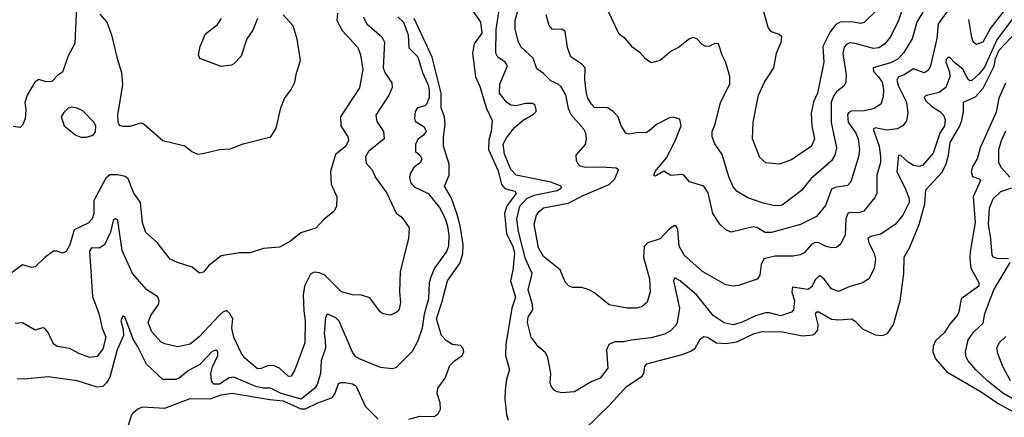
# Model space of a CAD drawing. Extents: x 1995161 to 2088924, y 769148 to 906007.
# Tile 276 of 335: x 2029819 to 2035223, y 868365 to 870549. Entities that reach past the tile are written whole.
import ezdxf

# ---------------------------------------------------------------- set-up
doc = ezdxf.new("R2010")
doc.units = 0

msp = doc.modelspace()

# ---------------------------------------------------------------- linework, layer by layer
at = {"layer": '0CON20XD'}
for points in [[(2029765, 871077.5), (2029855, 871084.4), (2029905, 871076.7), (2030031.1, 871011.1), (2030085, 870972.5), (2030105.7, 870935), (2030138, 870805), (2030141.2, 870645), (2030130, 870585), (2030121.7, 870418.3), (2030085, 870350), (2030055, 870260), (2030030, 870245), (2029995, 870210), (2029965, 870207.5), (2029925, 870220), (2029902.5, 870205), (2029860, 870135), (2029847, 870093), (2029852.5, 870055), (2029850, 870005), (2029835, 869970), (2029822.5, 869957.5), (2029783, 869963)], [(2032198.1, 870758.1), (2032347.7, 870535), (2032355.3, 870475), (2032313.8, 870416.2), (2032303.6, 870365), (2032321.8, 870235), (2032345, 870182.2), (2032381.4, 870061.4), (2032412.3, 869995), (2032407.8, 869935), (2032395, 869889.2), (2032393, 869835), (2032445, 869719.5), (2032463.8, 869643.8), (2032482.5, 869622.5), (2032536.6, 869606.6), (2032543.8, 869595), (2032493.2, 869526.8), (2032479.6, 869485), (2032491.9, 869375), (2032525, 869302.7), (2032534.8, 869265), (2032526.3, 869173.7), (2032513.8, 869115), (2032540.6, 869025), (2032520, 868965), (2032486.8, 868765), (2032485.3, 868705), (2032506.7, 868625), (2032490.5, 868575), (2032483.8, 868515), (2032482, 868465), (2032490.2, 868379.8)], [(2034945, 870640.8), (2034861.2, 870525), (2034853.8, 870445), (2034818.5, 870295), (2034808.1, 870271.9), (2034782.7, 870257.3), (2034725, 870279.6), (2034674.5, 870245.5), (2034643.5, 870235), (2034633.8, 870216.2), (2034643, 870183), (2034687.2, 870095), (2034693.1, 870035), (2034686.2, 869993.8), (2034665.8, 869965), (2034635, 869949.6), (2034577.3, 869942.7), (2034516.1, 869953.9), (2034503.4, 869946.6), (2034535.7, 869855), (2034544.7, 869795), (2034543.5, 869765), (2034523.5, 869695), (2034524.5, 869595), (2034510.5, 869569.5), (2034452.1, 869497.9), (2034425, 869488.6), (2034375, 869489.7), (2034365, 869484.5), (2034353.8, 869455), (2034349.2, 869365), (2034325, 869316), (2034302.1, 869297.9), (2034275, 869295.6), (2034245, 869302.9), (2034205, 869323.9), (2034185, 869326), (2034165, 869313.8), (2034125, 869268.9), (2034103, 869257), (2034065, 869250.9), (2033965, 869250), (2033904.1, 869235.9), (2033888.9, 869205), (2033880.8, 869145), (2033866.5, 869123.5), (2033765, 869088.9), (2033735, 869085.5), (2033695, 869093.5), (2033566, 869166), (2033466.9, 869255), (2033438.2, 869305), (2033432.2, 869395), (2033425, 869413.8), (2033415, 869419.2), (2033385, 869400), (2033335, 869345.6), (2033266.5, 869323.5), (2033247.2, 869302.8), (2033243.1, 869245), (2033275.4, 869125), (2033280, 869055), (2033263.4, 868996.6), (2033236, 868974), (2033205.3, 868964.7), (2033154, 868964), (2033055, 868983.3), (2032975, 869049.2), (2032945, 869065.8), (2032905, 869078), (2032855, 869077.5), (2032835.6, 869085.6), (2032815.6, 869105.6), (2032802.9, 869135), (2032785.4, 869175.4), (2032695, 869248.9), (2032666.1, 869295), (2032642.9, 869425), (2032656.1, 869475), (2032672.1, 869497.9), (2032695, 869515.9), (2032829.1, 869540.9), (2032915, 869585.9), (2033055, 869644.5), (2033086, 869675), (2033105.7, 869725), (2033092.8, 869732.8), (2033015, 869738.8), (2032925, 869736.9), (2032896, 869745), (2032884.2, 869755), (2032875.8, 869775), (2032874, 869805), (2032925, 869863.8), (2032930.4, 869895), (2032926, 869925), (2032915, 869947.3), (2032845.3, 870025.3), (2032831.1, 870061.1), (2032816.7, 870136.7), (2032790.3, 870180.3), (2032774.8, 870194.8), (2032735, 870213.5), (2032695, 870253.6), (2032658.1, 870278.1), (2032638.2, 870338.2), (2032570.4, 870400.4), (2032555, 870430), (2032538.5, 870498.5), (2032538.6, 870545), (2032576.9, 870683.1)], [(2034689.6, 870685), (2034641.8, 870545), (2034599.3, 870455), (2034565, 870413.6), (2034535, 870394.6), (2034505, 870389.7), (2034405, 870418.4), (2034375, 870420.8), (2034357.3, 870412.7), (2034345, 870397.5), (2034337.2, 870362.8), (2034355.4, 870245), (2034353.5, 870205), (2034344.4, 870185), (2034304.8, 870155.2), (2034287.3, 870132.7), (2034273.5, 870095), (2034273.8, 870056.2), (2034274, 869984), (2034301.5, 869845), (2034293.8, 869805), (2034275, 869774.4), (2034161.1, 869675), (2034110.2, 869609.8), (2034005, 869530.5), (2033985, 869525.6), (2033955, 869528.9), (2033895, 869542.3), (2033815, 869570), (2033756.9, 869605), (2033735, 869630), (2033711.1, 869685), (2033675, 869808), (2033635, 869866.2), (2033620, 869905), (2033620, 869935), (2033635.6, 869975), (2033665.4, 870094.6), (2033717.1, 870195), (2033716.4, 870236.4), (2033694.3, 870314.3), (2033674.2, 870354.2), (2033655, 870416.2), (2033635, 870418), (2033605, 870402.5), (2033585, 870400.8), (2033565, 870412.5), (2033535, 870443.8), (2033515, 870450), (2033495, 870443.8), (2033435, 870395.7), (2033395, 870375.6), (2033335, 870324.3), (2033285, 870312.5), (2033253.3, 870333.3), (2033226.2, 870365), (2033185.4, 870395.4), (2033145, 870442.9), (2033109.5, 870469.5), (2033048.5, 870595)], [(2034525, 870603.1), (2034455, 870533.6), (2034435, 870528.4), (2034386.1, 870536.1), (2034322, 870535), (2034298.3, 870521.7), (2034267.3, 870482.7), (2034228.1, 870401.9), (2034233.1, 870315), (2034198.2, 870145), (2034176.7, 870096.7), (2034162.8, 870035), (2034167.8, 869965), (2034181.5, 869895), (2034165, 869853.3), (2034055, 869779.5), (2033987.5, 869755), (2033915, 869761.9), (2033882.1, 869792.1), (2033842.2, 869895), (2033845.7, 869985), (2033875, 870133.3), (2033907.8, 870205), (2033958.6, 870285), (2033972.5, 870365), (2033998.6, 870425), (2034002, 870455), (2033987.9, 870467.9), (2033945, 870482.2), (2033926.9, 870505), (2033876.5, 870695)], [(2034799.8, 870630.2), (2034742.8, 870535), (2034717.1, 870442.9), (2034671.9, 870368.1), (2034638.6, 870331.4), (2034598.9, 870311.1), (2034503.3, 870285), (2034504.6, 870265), (2034533.3, 870235), (2034553.6, 870205), (2034560.3, 870165), (2034557.9, 870125), (2034545.4, 870084.6), (2034505, 870059.2), (2034455, 870048.9), (2034383.8, 870046.2), (2034370.2, 870039.8), (2034362.9, 870027.1), (2034366.8, 869985), (2034408.1, 869925), (2034421.6, 869895), (2034428.2, 869835), (2034423.4, 869795), (2034381.9, 869658.1), (2034362.5, 869637.5), (2034295, 869627.9), (2034275, 869618.5), (2034241.8, 869528.2), (2034191.8, 869468.2), (2034105, 869424.7), (2033945, 869379.2), (2033910.5, 869380.5), (2033865, 869406.9), (2033845, 869410.4), (2033725, 869382), (2033694.2, 869394.2), (2033661.2, 869425), (2033624.4, 869485), (2033597.4, 869597.4), (2033573.9, 869633.9), (2033495, 869657.5), (2033465, 869694), (2033455, 869698), (2033393.6, 869693.6), (2033355, 869717.5), (2033315, 869692.5), (2033305, 869690), (2033300, 869695), (2033307.5, 869715), (2033370, 869790), (2033416.2, 869883.8), (2033450.5, 869965), (2033441.7, 870001.7), (2033405, 870013.8), (2033385, 870008.8), (2033315, 869973.1), (2033275, 869937.5), (2033255, 869927.5), (2033215, 869929.2), (2033165, 869920), (2033146.4, 869926.4), (2033120, 869965), (2033104.4, 870014.4), (2033076.2, 870045), (2033045, 870064.3), (2032975, 870065.8), (2032955, 870085.8), (2032935, 870122), (2032927.5, 870155), (2032920.6, 870219.4), (2032923.1, 870285), (2032905, 870304.4), (2032843.8, 870343.8), (2032825.5, 870395.5), (2032814, 870484), (2032795, 870496.2), (2032743.3, 870495), (2032725, 870516.7), (2032708.1, 870575)], [(2031563.1, 870585), (2031560.7, 870545), (2031589.4, 870489.4), (2031675, 870396), (2031689.5, 870355), (2031702.5, 870275), (2031684.4, 870175), (2031580.5, 870015), (2031582.2, 869965), (2031621.1, 869905), (2031624.4, 869885), (2031608.9, 869855), (2031552.4, 869807.6), (2031524.4, 869715), (2031528.6, 869645), (2031559.2, 869575), (2031558.8, 869525), (2031545, 869497.5), (2031488.3, 869451.7), (2031445, 869403.8), (2031362.3, 869377.7), (2031305, 869333.3), (2031245, 869300), (2031157, 869293), (2031085, 869267.5), (2031025, 869268.8), (2030925, 869251.2), (2030855, 869196.2), (2030827.8, 869162.2), (2030806.1, 869156.1), (2030765, 869190), (2030684.5, 869214.5), (2030644.4, 869234.4), (2030574.4, 869324.4), (2030510.9, 869380.9), (2030493.3, 869433.3), (2030481.5, 869545), (2030445, 869595.8), (2030415.3, 869675.3), (2030398, 869688), (2030357.5, 869697.5), (2030313.6, 869696.4), (2030291.5, 869678.5), (2030226, 869555), (2030225.9, 869485), (2030217.7, 869455), (2030195, 869431.5), (2030117.5, 869395), (2030095, 869312), (2030075, 869275.7), (2030055, 869265.7), (2030025, 869277.1), (2030005, 869277.5), (2029957.3, 869242.7), (2029905, 869191.4), (2029885, 869188.6), (2029835, 869201.9), (2029765, 869151.8)], [(2030258.3, 870578.3), (2030296.7, 870535), (2030323.3, 870465), (2030353.3, 870335), (2030378.3, 870258.3), (2030383, 870193), (2030356.7, 870025), (2030357, 869987), (2030365, 869970), (2030385, 869963.8), (2030425, 869963.8), (2030485, 869982.5), (2030505, 869972.5), (2030605, 869886), (2030725, 869856.7), (2030764, 869824), (2030795, 869810)], [(2030795, 869810), (2030825, 869813.3), (2030915, 869836.2), (2030975, 869838.8), (2031045, 869866.7), (2031197.5, 869905), (2031227.6, 869952.4), (2031252.5, 870065), (2031272.5, 870115), (2031310, 870165), (2031330, 870205), (2031338.6, 870255), (2031360.6, 870325), (2031342.4, 870442.4), (2031320.6, 870515), (2031265, 870576)], [(2035267.5, 870552.5), (2035181.7, 870438.3), (2035115, 870288.6), (2035085, 870251.6), (2035045, 870215.6), (2035035, 870213.5), (2035025, 870220), (2034996.7, 870276.7), (2034951.4, 870311.4), (2034925, 870340.6), (2034915, 870341.1), (2034905, 870329.4), (2034902.8, 870315), (2034921.7, 870261.7), (2034923.8, 870235), (2034903.3, 870176.7), (2034865, 870148.3), (2034797, 870133), (2034784.4, 870125), (2034791.5, 870105), (2034824.2, 870074.2), (2034870, 870045), (2034888.8, 870025), (2034898.6, 869998.6), (2034894.3, 869965), (2034869.8, 869925), (2034832.2, 869815), (2034775, 869747.5), (2034755, 869742.3), (2034725, 869748.2), (2034695, 869765.4), (2034655, 869803.1), (2034642.5, 869805), (2034633.6, 869715), (2034683.2, 869615), (2034702, 869565), (2034700.4, 869545), (2034667.3, 869475), (2034627.1, 869425), (2034545, 869370), (2034491.2, 869358.8), (2034475, 869346.2), (2034479.2, 869325), (2034509.7, 869265), (2034516.3, 869233.7), (2034509.4, 869185), (2034482.1, 869127.9), (2034446.6, 869103.4), (2034375, 869083.5), (2034313.2, 869056.8), (2034275, 869070), (2034235, 869123.1), (2034215, 869140.8), (2034205, 869140.8), (2034187.6, 869122.4), (2034165, 869080), (2034145, 869066.7), (2034060.9, 869079.1), (2034058.1, 869055), (2034071.9, 869005), (2034066.5, 868955), (2034055, 868941.8), (2033995, 868921.6), (2033935, 868939.7), (2033912, 868938), (2033858, 868922), (2033785, 868886.8), (2033735, 868873.1), (2033685, 868883.6), (2033625.5, 868925), (2033535, 869035.4), (2033445, 869115.4), (2033415, 869131.2), (2033408.1, 869115), (2033440.6, 868965), (2033428.1, 868885), (2033420.7, 868869.3), (2033390.4, 868839.6), (2033358.8, 868821.2), (2033285, 868801.8), (2033175, 868789.1), (2033135, 868780), (2033085, 868780.4), (2033052.2, 868765), (2033040.5, 868735), (2033048, 868635), (2033005, 868580), (2032955, 868559.4), (2032864.2, 868504.2), (2032795, 868498.8), (2032770, 868505), (2032752.5, 868515), (2032736.4, 868536.4), (2032731.2, 868555), (2032733.9, 868606.1), (2032718, 868695), (2032705, 868718.8), (2032665, 868754), (2032625.7, 868805), (2032605.6, 868885), (2032610.6, 868915), (2032635.5, 868955), (2032633.3, 868985), (2032610.3, 869065), (2032632.9, 869155), (2032594.8, 869235), (2032557.1, 869385), (2032548.3, 869455), (2032563.6, 869525), (2032603.5, 869566.5), (2032642.5, 869585), (2032769.4, 869610.6), (2032793.1, 869625), (2032790.8, 869635), (2032735, 869657), (2032543.3, 869695), (2032515, 869725.6), (2032479.6, 869809.6), (2032473, 869865), (2032490.3, 869899.7), (2032535, 869956), (2032583.4, 869996.6), (2032640.2, 870029.8), (2032654, 870045), (2032654.2, 870055), (2032648.3, 870078.3), (2032635, 870089.2), (2032595, 870087.5), (2032545, 870075.4), (2032515, 870078.5), (2032491.5, 870095), (2032452.5, 870145), (2032454.5, 870195), (2032497.1, 870295), (2032483.3, 870315), (2032442.8, 870342.8), (2032432.7, 870365), (2032433.6, 870495), (2032449.9, 870590.1)], [(2035225, 870601.5), (2035148.5, 870501.5), (2035105, 870425.7), (2035071.7, 870411.7), (2035055, 870423.3), (2035045, 870450), (2035029.5, 870549.5)], [(2031704.8, 870564.8), (2031724, 870525), (2031807.5, 870455), (2031821.8, 870425), (2031814.7, 870285), (2031824.8, 870254.8), (2031862.6, 870202.6), (2031864.4, 870175.6), (2031845.6, 870135), (2031774.4, 870025), (2031779.7, 869989.7), (2031815.7, 869935), (2031820, 869895), (2031734.5, 869825), (2031718.1, 869795), (2031720.7, 869760.7), (2031753.9, 869723.9), (2031771.2, 869681.2), (2031835, 869595.8), (2031885.5, 869485.5), (2031915.8, 869465), (2031956, 869406), (2031953, 869347), (2031907.8, 869165), (2031903.8, 869055), (2031909.2, 868995), (2031901.7, 868958.3), (2031891.2, 868945), (2031855, 868926.2), (2031815, 868932.5), (2031798, 868945), (2031740.5, 869020.5), (2031695, 869036), (2031645, 869037.1), (2031586.2, 869055), (2031494.2, 869145), (2031465, 869158.2), (2031435, 869162.7), (2031415, 869150.8), (2031381.8, 869085), (2031374.6, 869035), (2031379.4, 868949.4), (2031386.7, 868895), (2031384.5, 868775), (2031328.9, 868625), (2031308.3, 868591.7), (2031295, 868588.8), (2031245.7, 868635.7), (2031215, 868648.4), (2031185, 868650), (2031145, 868633.8), (2031125, 868632.1), (2031055, 868689.5), (2031036.2, 868716.2), (2030994.6, 868805), (2030984.4, 868855), (2030988.6, 868905), (2030972.5, 868935), (2030955, 868950.8), (2030935, 868943.1), (2030915, 868925.5), (2030805, 868806.2), (2030755, 868767.5), (2030685, 868752.9), (2030615, 868768.5), (2030595, 868778.5), (2030544.4, 868834.4), (2030523.8, 868885), (2030538.9, 868925), (2030580.4, 868985), (2030585.4, 869005), (2030576.8, 869026.8), (2030517.5, 869065), (2030437.5, 869155), (2030381, 869281), (2030357.6, 869445), (2030345, 869456.2), (2030332.7, 869445), (2030317.6, 869382.4), (2030285, 869312.5), (2030255, 869293.8), (2030213.3, 869295), (2030202.6, 869277.4), (2030218.5, 869028.5), (2030254.4, 868935), (2030272.1, 868855), (2030292.3, 868805), (2030275, 868741.8), (2030245, 868699.2), (2030205, 868692.9), (2030142.9, 868715), (2030095, 868742.9), (2030024, 868754), (2030006.3, 868766.3), (2029991.9, 868795), (2029975, 868831.2), (2029955, 868853.8), (2029945, 868856.2), (2029905, 868844), (2029835, 868883.3), (2029795, 868880)], [(2031895, 870564.5), (2031925, 870535.5), (2031951.9, 870465), (2031954.6, 870395), (2032005.3, 870345), (2032029.5, 870259.5), (2032059.6, 870195), (2032067, 870163), (2032066.8, 870123.2), (2032053.8, 870086.2), (2032042.5, 870075), (2032003.1, 870065), (2031989.7, 870045), (2031986.2, 870006.2), (2031990.5, 869990.5), (2032040, 869960), (2032049.3, 869935), (2032036.2, 869915), (2032006.8, 869893.2), (2031991.5, 869865), (2031991.4, 869825), (2032015, 869803.8), (2032025.7, 869784.3), (2032019.2, 869765), (2031983.4, 869736.6), (2031963.3, 869706.7), (2031958.9, 869685), (2031963.6, 869655), (2031985, 869630), (2032062, 869595), (2032122.9, 869517.1), (2032155, 869456.9), (2032167.6, 869415), (2032175.2, 869364.8), (2032172.8, 869305), (2032162.3, 869275), (2032095.7, 869184.3), (2032075, 869134), (2032067.3, 869105), (2032063.7, 869015), (2032039.2, 868930.8), (2032028.1, 868855), (2032005, 868784.2), (2031972.9, 868727.1), (2031885, 868638.8), (2031865, 868631.4), (2031799.3, 868639.3), (2031688.8, 868685), (2031665, 868698.1), (2031645, 868722.9), (2031573.2, 868893.2), (2031555, 868911.1), (2031515, 868929.6), (2031505, 868929.4), (2031498.4, 868911.6), (2031490.3, 868825), (2031496.7, 868786.7), (2031498.5, 868745), (2031474.4, 868675), (2031470.2, 868605), (2031452.7, 868545), (2031438.2, 868525), (2031364.8, 868465.2), (2031255, 868495.4), (2031195, 868525.8), (2031154.8, 868525.2), (2031115, 868533.8), (2030995, 868584.8), (2030968.5, 868581.5), (2030915, 868546.9), (2030885, 868547.3), (2030871.5, 868565), (2030868.4, 868605), (2030877.8, 868642.2), (2030907.5, 868705), (2030906.2, 868725), (2030895, 868733.3), (2030875, 868726.2), (2030808, 868655), (2030745, 868622.7), (2030695, 868579.5), (2030675, 868572.5), (2030605, 868572.9), (2030515, 868656.4), (2030465.3, 868755)], [(2031124.3, 870555), (2031098.3, 870491.7), (2031065, 870443.8), (2031035, 870348.8), (2030995, 870305.8), (2030981.4, 870298.6), (2030925, 870291.8), (2030807.5, 870335), (2030800, 870355), (2030809.2, 870400.8), (2030838.7, 870471.3), (2030905, 870522.5), (2030926.5, 870555)], [(2031955, 868354.6), (2032015, 868371.5), (2032095, 868370), (2032115.8, 868385), (2032129.6, 868410.4), (2032126.9, 868445), (2032111.1, 868495), (2032114.2, 868525.8), (2032155, 868580.8), (2032181, 868649), (2032204.8, 868675.2), (2032247.1, 868705), (2032257.7, 868725), (2032252.6, 868742.6), (2032238.8, 868758.8), (2032195, 868764.6), (2032161.5, 868785), (2032134.8, 868815), (2032106.5, 868905), (2032136.5, 868995), (2032166.6, 869115), (2032237.3, 869212.7), (2032251.7, 869265), (2032252.5, 869315), (2032236.4, 869416.4), (2032219.5, 869479.5), (2032188.5, 869568.5), (2032151.5, 869635), (2032176.3, 869695), (2032177, 869755), (2032145.9, 869855), (2032144.7, 869904.7), (2032153.8, 869975), (2032150.2, 870015), (2032133.2, 870065), (2032132.7, 870145), (2032083.5, 870343.5), (2031984.5, 870555)], [(2032914.8, 868295.2), (2033061.9, 868438.1), (2033149.5, 868535), (2033235, 868590.8), (2033244.2, 868605.8), (2033250.9, 868645), (2033262.1, 868657.9), (2033455, 868709.3), (2033502.2, 868727.8), (2033527.2, 868745), (2033555, 868794.3), (2033575, 868809.4), (2033595, 868805.5), (2033643.6, 868773.6), (2033695, 868770.4), (2033755, 868780), (2033851.2, 868825), (2033895, 868837.2), (2034005.1, 868835.1), (2034115, 868812.9), (2034171.7, 868818.3), (2034186.2, 868825), (2034199.3, 868845), (2034202.5, 868875), (2034187, 868933), (2034195, 868944), (2034205, 868944.3), (2034275, 868904.3), (2034315, 868900.2), (2034385.2, 868905.2), (2034404, 868894), (2034445, 868851.2), (2034515, 868818.9), (2034555, 868813.7), (2034583.1, 868825), (2034615.9, 868874.1), (2034652.4, 869005), (2034671.3, 869155), (2034673.1, 869245), (2034703.7, 869296.3), (2034756.7, 869423.3), (2034787.7, 869537.7), (2034791.8, 869615), (2034879.7, 869710.3), (2034903.7, 869755), (2034918, 869805), (2034926.5, 869875), (2034977.7, 869962.3), (2034989.8, 869995), (2034999.3, 870045), (2035000, 870095), (2035065, 870124.7), (2035106.9, 870173.1), (2035167.1, 870292.9), (2035175.7, 870335), (2035195, 870381.3), (2035289.1, 870480.9)], [(2035229.2, 870199.2), (2035192.8, 870117.2), (2035179.3, 870040.7), (2035091.6, 869845), (2035075.3, 869785), (2035050, 869745), (2035041.1, 869715), (2035048.4, 869688.4), (2035085, 869675.6), (2035092.5, 869665), (2035051.9, 869575), (2035064.4, 869435), (2035035.8, 869275), (2035034.2, 869235), (2035039.7, 869185), (2035084.5, 869105), (2035084.5, 869085), (2034987.3, 869015), (2034974.6, 868945), (2034965.5, 868925), (2034922.1, 868875), (2034895, 868830.6), (2034845.5, 868785), (2034833.4, 868755), (2034830.7, 868725), (2034845, 868685.8), (2034908.8, 868615), (2035096, 868505), (2035190.1, 868440.1), (2035310.9, 868375)], [(2030185, 869903.8), (2030222.5, 869915), (2030235, 869932.5), (2030236.2, 869965), (2030226.7, 869985), (2030165, 870047.5), (2030135, 870062.5), (2030105, 870067.5), (2030085, 870062.5), (2030060.7, 870039.3), (2030047.5, 870015), (2030062.5, 869965), (2030127.5, 869915), (2030153.9, 869903.9), (2030185, 869903.8)], [(2035254.2, 869684.2), (2035207.3, 869735), (2035192.7, 869762.7), (2035193.9, 869836.1), (2035207.3, 869885), (2035232.6, 869937.4)], [(2035245.9, 869235.9), (2035185, 869237.2), (2035164.2, 869244.2), (2035156.5, 869255), (2035150.3, 869345), (2035136.4, 869425), (2035141.3, 869515), (2035163.2, 869565), (2035205, 869604.6), (2035265.6, 869625)], [(2035345, 868422.1), (2035215, 868498.1), (2035130.9, 868565), (2035067.1, 868625), (2035025.3, 868675.3), (2035014.6, 868695), (2035010.8, 868725), (2035025, 868790), (2035055.4, 868835), (2035107.3, 868882.7), (2035116, 868935), (2035165.2, 869065), (2035255.3, 869215)], [(2030465.3, 868755), (2030441.9, 868795), (2030396.4, 868916.4), (2030385, 868922), (2030373.4, 868895), (2030387.6, 868847.6), (2030388.1, 868815), (2030354, 868735), (2030313.6, 868586.4), (2030295.6, 868555), (2030275, 868534.4), (2030245, 868530.9), (2030135, 868565.6), (2029975, 868586.7), (2029845, 868574.2), (2029805, 868576.2)], [(2035256.8, 868565), (2035214.7, 868644.7), (2035187.3, 868715), (2035182.2, 868745), (2035194.4, 868775), (2035230.9, 868809.1)], [(2030417.2, 868322.8), (2030433.1, 868375), (2030446.3, 868393.7), (2030468, 868412), (2030495, 868422.2), (2030615, 868414.6), (2030755, 868467.7), (2030865, 868467), (2030925, 868487.7), (2030985, 868498.3), (2031192.7, 868462.7), (2031265, 868454.8), (2031361.8, 868411.8), (2031388.2, 868411.8), (2031455, 868444.8), (2031535.5, 868474.5), (2031551.5, 868498.5), (2031568.9, 868551.1), (2031583.1, 868556.9), (2031604.6, 868555.4), (2031645, 868549.6), (2031666.7, 868536.7), (2031715.5, 868425.5), (2031786.8, 868355)], [(2032490.2, 868379.8), (2032499.9, 868349.9)]]:
    msp.add_lwpolyline(points, dxfattribs=at)

doc.saveas('drawing.dxf')
